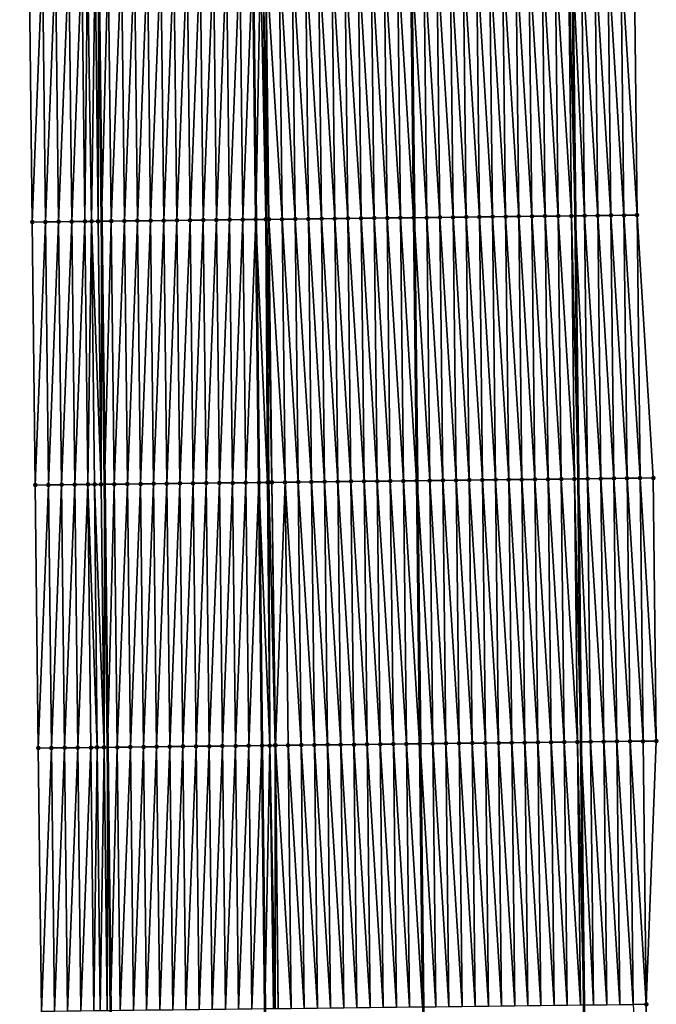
# Model space of a CAD drawing. Header units: feet. Extents: x 2010743 to 2022806, y 818705 to 837694.
# Tile 358 of 531: x 2011454 to 2011502, y 830774 to 830849. Entities that reach past the tile are written whole.
import ezdxf

# ---------------------------------------------------------------- set-up
doc = ezdxf.new("R2010")
doc.units = ezdxf.units.FT
doc.header["$MEASUREMENT"] = 0
for name, color, linetype, lineweight in [('EP_Travel Lane', 172, 'Continuous', 53), ('Road Shots', 141, 'Continuous', 100), ('STRIPING', 60, 'Continuous', 53)]:
    doc.layers.add(name, color=color, linetype=linetype, lineweight=lineweight)
doc.layers.add('I-77-MM17-21_NB-Surface-Border', color=7, linetype='Continuous')
doc.layers.add('I-77-MM17-21_NB-Surface-TIN', color=7, linetype='Continuous')

msp = doc.modelspace()

# ---------------------------------------------------------------- linework, layer by layer
at = {"layer": 'EP_Travel Lane'}
for points in [[(2011458.804, 830933.471, 328.509), (2011459.01, 830913.472, 328.364), (2011459.216, 830893.474, 328.253), (2011459.423, 830873.475, 328.167), (2011459.646, 830853.461, 328.058), (2011459.875, 830833.463, 327.95), (2011460.103, 830813.464, 327.822), (2011460.332, 830793.466, 327.674), (2011460.561, 830773.468, 327.565), (2011460.79, 830753.469, 327.446), (2011461.019, 830733.471, 327.322), (2011461.247, 830713.473, 327.206), (2011461.476, 830693.474, 327.074), (2011461.705, 830673.476, 326.95)], [(2011494.822, 830933.843, 328.306), (2011495.028, 830913.845, 328.183), (2011495.234, 830893.846, 328.061), (2011495.44, 830873.848, 327.938), (2011495.659, 830853.875, 327.808), (2011495.882, 830833.876, 327.703), (2011496.105, 830813.878, 327.567), (2011496.328, 830793.879, 327.442), (2011496.551, 830773.881, 327.308), (2011496.774, 830753.883, 327.176), (2011496.997, 830733.885, 327.022), (2011497.22, 830713.886, 326.922), (2011497.443, 830693.888, 326.802), (2011497.666, 830673.889, 326.664)]]:
    msp.add_polyline3d(points, dxfattribs=at)
at = {"layer": 'I-77-MM17-21_NB-Surface-Border', "color": 3, "linetype": 'Continuous', "lineweight": -3}
for points in [[(2011456.545, 830673.418, 326.859), (2011456.029, 830693.413, 326.965), (2011455.756, 830713.411, 327.082), (2011455.234, 830733.406, 327.181), (2011455.518, 830753.41, 327.317), (2011455.289, 830773.408, 327.438), (2011455.06, 830793.407, 327.564), (2011454.831, 830813.405, 327.7), (2011454.602, 830833.403, 327.829), (2011454.374, 830853.401, 327.946), (2011453.809, 830873.418, 328.036), (2011454.364, 830893.424, 328.142), (2011454.254, 830913.424, 328.271), (2011453.643, 830933.418, 328.383)], [(2011497.53, 830933.872, 328.212), (2011496.736, 830913.863, 328.132), (2011497.942, 830893.875, 327.97), (2011499.148, 830873.887, 327.814), (2011500.371, 830853.929, 327.66), (2011500.599, 830833.931, 327.544), (2011501.828, 830813.944, 327.376), (2011502.057, 830793.946, 327.252), (2011501.286, 830773.936, 327.147), (2011501.515, 830753.938, 327.019), (2011501.743, 830733.94, 326.875), (2011500.972, 830713.93, 326.792), (2011500.201, 830693.92, 326.708), (2011500.43, 830673.922, 326.571)]]:
    msp.add_polyline3d(points, dxfattribs=at)
at = {"layer": 'I-77-MM17-21_NB-Surface-TIN', "color": 128, "linetype": 'Continuous', "lineweight": -3}
for points in [[(2011454.602, 830833.403, 327.829), (2011455.374, 830853.413, 327.971), (2011454.374, 830853.401, 327.946)], [(2011455.602, 830833.414, 327.855), (2011455.374, 830853.413, 327.971), (2011454.602, 830833.403, 327.829)], [(2011455.602, 830833.414, 327.855), (2011456.373, 830853.424, 328), (2011455.374, 830853.413, 327.971)], [(2011455.602, 830833.414, 327.855), (2011456.602, 830833.426, 327.883), (2011456.373, 830853.424, 328)], [(2011456.602, 830833.426, 327.883), (2011457.373, 830853.435, 328.027), (2011456.373, 830853.424, 328)], [(2011456.602, 830833.426, 327.883), (2011457.602, 830833.437, 327.899), (2011457.373, 830853.435, 328.027)], [(2011457.602, 830833.437, 327.899), (2011458.373, 830853.446, 328.051), (2011457.373, 830853.435, 328.027)], [(2011457.602, 830833.437, 327.899), (2011458.602, 830833.448, 327.929), (2011458.373, 830853.446, 328.051)], [(2011458.602, 830833.448, 327.929), (2011458.796, 830853.451, 328.064), (2011458.373, 830853.446, 328.051)], [(2011458.602, 830833.448, 327.929), (2011459.116, 830833.454, 327.959), (2011458.796, 830853.451, 328.064)], [(2011459.116, 830833.454, 327.959), (2011459.373, 830853.458, 328.056), (2011458.796, 830853.451, 328.064)], [(2011459.116, 830833.454, 327.959), (2011459.602, 830833.459, 327.949), (2011459.373, 830853.458, 328.056)], [(2011459.602, 830833.459, 327.949), (2011459.646, 830853.461, 328.058), (2011459.373, 830853.458, 328.056)], [(2011459.602, 830833.459, 327.949), (2011459.875, 830833.463, 327.95), (2011459.646, 830853.461, 328.058)], [(2011460.373, 830853.469, 328.064), (2011459.646, 830853.461, 328.058), (2011459.875, 830833.463, 327.95)], [(2011460.602, 830833.471, 327.954), (2011460.373, 830853.469, 328.064), (2011459.875, 830833.463, 327.95)], [(2011460.602, 830833.471, 327.954), (2011461.373, 830853.481, 328.086), (2011460.373, 830853.469, 328.064)], [(2011460.602, 830833.471, 327.954), (2011461.602, 830833.482, 327.972), (2011461.373, 830853.481, 328.086)], [(2011461.602, 830833.482, 327.972), (2011462.373, 830853.492, 328.1), (2011461.373, 830853.481, 328.086)], [(2011462.602, 830833.494, 327.986), (2011462.373, 830853.492, 328.1), (2011461.602, 830833.482, 327.972)], [(2011462.602, 830833.494, 327.986), (2011463.373, 830853.503, 328.111), (2011462.373, 830853.492, 328.1)], [(2011462.602, 830833.494, 327.986), (2011463.602, 830833.505, 327.997), (2011463.373, 830853.503, 328.111)], [(2011463.602, 830833.505, 327.997), (2011464.373, 830853.515, 328.12), (2011463.373, 830853.503, 328.111)], [(2011463.602, 830833.505, 327.997), (2011464.602, 830833.516, 328.01), (2011464.373, 830853.515, 328.12)], [(2011464.602, 830833.516, 328.01), (2011465.373, 830853.526, 328.127), (2011464.373, 830853.515, 328.12)], [(2011464.602, 830833.516, 328.01), (2011465.602, 830833.528, 328.022), (2011465.373, 830853.526, 328.127)], [(2011465.602, 830833.528, 328.022), (2011466.373, 830853.537, 328.136), (2011465.373, 830853.526, 328.127)], [(2011465.602, 830833.528, 328.022), (2011466.602, 830833.539, 328.032), (2011466.373, 830853.537, 328.136)], [(2011466.602, 830833.539, 328.032), (2011467.373, 830853.549, 328.148), (2011466.373, 830853.537, 328.136)], [(2011466.602, 830833.539, 328.032), (2011467.602, 830833.55, 328.042), (2011467.373, 830853.549, 328.148)], [(2011467.602, 830833.55, 328.042), (2011468.373, 830853.56, 328.161), (2011467.373, 830853.549, 328.148)], [(2011467.602, 830833.55, 328.042), (2011468.602, 830833.562, 328.056), (2011468.373, 830853.56, 328.161)], [(2011468.602, 830833.562, 328.056), (2011469.373, 830853.572, 328.176), (2011468.373, 830853.56, 328.161)], [(2011468.602, 830833.562, 328.056), (2011469.601, 830833.573, 328.072), (2011469.373, 830853.572, 328.176)], [(2011469.601, 830833.573, 328.072), (2011470.373, 830853.583, 328.194), (2011469.373, 830853.572, 328.176)], [(2011469.601, 830833.573, 328.072), (2011470.601, 830833.584, 328.091), (2011470.373, 830853.583, 328.194)], [(2011470.601, 830833.584, 328.091), (2011471.373, 830853.594, 328.207), (2011470.373, 830853.583, 328.194)], [(2011470.601, 830833.584, 328.091), (2011471.601, 830833.596, 328.097), (2011471.373, 830853.594, 328.207)], [(2011471.965, 830853.601, 328.21), (2011471.373, 830853.594, 328.207), (2011471.601, 830833.596, 328.097)], [(2011472.357, 830833.604, 328.109), (2011471.965, 830853.601, 328.21), (2011471.601, 830833.596, 328.097)], [(2011472.357, 830833.604, 328.109), (2011472.153, 830853.603, 328.21), (2011471.965, 830853.601, 328.21)], [(2011472.447, 830833.605, 328.109), (2011472.372, 830853.606, 328.207), (2011472.153, 830853.603, 328.21)], [(2011472.357, 830833.604, 328.109), (2011472.447, 830833.605, 328.109), (2011472.153, 830853.603, 328.21)], [(2011473.601, 830833.619, 328.088), (2011473.372, 830853.617, 328.191), (2011472.372, 830853.606, 328.207)], [(2011472.447, 830833.605, 328.109), (2011472.601, 830833.607, 328.108), (2011472.372, 830853.606, 328.207)], [(2011472.601, 830833.607, 328.108), (2011473.601, 830833.619, 328.088), (2011472.372, 830853.606, 328.207)], [(2011474.601, 830833.63, 328.072), (2011474.372, 830853.629, 328.174), (2011473.372, 830853.617, 328.191)], [(2011473.601, 830833.619, 328.088), (2011474.601, 830833.63, 328.072), (2011473.372, 830853.617, 328.191)], [(2011475.601, 830833.642, 328.057), (2011475.372, 830853.64, 328.158), (2011474.372, 830853.629, 328.174)], [(2011474.601, 830833.63, 328.072), (2011475.601, 830833.642, 328.057), (2011474.372, 830853.629, 328.174)], [(2011476.601, 830833.653, 328.044), (2011476.372, 830853.652, 328.144), (2011475.372, 830853.64, 328.158)], [(2011475.601, 830833.642, 328.057), (2011476.601, 830833.653, 328.044), (2011475.372, 830853.64, 328.158)], [(2011477.601, 830833.665, 328.03), (2011477.372, 830853.663, 328.132), (2011476.372, 830853.652, 328.144)], [(2011476.601, 830833.653, 328.044), (2011477.601, 830833.665, 328.03), (2011476.372, 830853.652, 328.144)], [(2011478.601, 830833.676, 328.013), (2011478.372, 830853.675, 328.116), (2011477.372, 830853.663, 328.132)], [(2011477.601, 830833.665, 328.03), (2011478.601, 830833.676, 328.013), (2011477.372, 830853.663, 328.132)], [(2011479.601, 830833.688, 327.998), (2011479.372, 830853.686, 328.099), (2011478.372, 830853.675, 328.116)], [(2011478.601, 830833.676, 328.013), (2011479.601, 830833.688, 327.998), (2011478.372, 830853.675, 328.116)], [(2011480.601, 830833.699, 327.986), (2011480.372, 830853.698, 328.086), (2011479.372, 830853.686, 328.099)], [(2011479.601, 830833.688, 327.998), (2011480.601, 830833.699, 327.986), (2011479.372, 830853.686, 328.099)], [(2011481.601, 830833.711, 327.977), (2011481.372, 830853.709, 328.078), (2011480.372, 830853.698, 328.086)], [(2011480.601, 830833.699, 327.986), (2011481.601, 830833.711, 327.977), (2011480.372, 830853.698, 328.086)], [(2011482.601, 830833.722, 327.97), (2011482.372, 830853.721, 328.068), (2011481.372, 830853.709, 328.078)], [(2011481.601, 830833.711, 327.977), (2011482.601, 830833.722, 327.97), (2011481.372, 830853.709, 328.078)], [(2011483.601, 830833.734, 327.95), (2011483.372, 830853.733, 328.044), (2011482.372, 830853.721, 328.068)], [(2011482.601, 830833.722, 327.97), (2011483.601, 830833.734, 327.95), (2011482.372, 830853.721, 328.068)], [(2011483.372, 830853.733, 328.044), (2011483.638, 830833.734, 327.949), (2011483.41, 830853.733, 328.043)], [(2011483.601, 830833.734, 327.95), (2011483.638, 830833.734, 327.949), (2011483.372, 830853.733, 328.044)], [(2011484.6, 830833.746, 327.929), (2011484.372, 830853.744, 328.018), (2011483.41, 830853.733, 328.043)], [(2011484.6, 830833.746, 327.929), (2011483.41, 830853.733, 328.043), (2011483.638, 830833.734, 327.949)], [(2011485.6, 830833.757, 327.895), (2011485.372, 830853.756, 327.989), (2011484.372, 830853.744, 328.018)], [(2011484.6, 830833.746, 327.929), (2011485.6, 830833.757, 327.895), (2011484.372, 830853.744, 328.018)], [(2011486.6, 830833.769, 327.873), (2011486.372, 830853.767, 327.972), (2011485.372, 830853.756, 327.989)], [(2011485.6, 830833.757, 327.895), (2011486.6, 830833.769, 327.873), (2011485.372, 830853.756, 327.989)], [(2011487.6, 830833.78, 327.855), (2011487.371, 830853.779, 327.959), (2011486.372, 830853.767, 327.972)], [(2011486.6, 830833.769, 327.873), (2011487.6, 830833.78, 327.855), (2011486.372, 830853.767, 327.972)], [(2011488.6, 830833.792, 327.836), (2011488.371, 830853.79, 327.943), (2011487.371, 830853.779, 327.959)], [(2011487.6, 830833.78, 327.855), (2011488.6, 830833.792, 327.836), (2011487.371, 830853.779, 327.959)], [(2011489.6, 830833.804, 327.819), (2011489.371, 830853.802, 327.933), (2011488.371, 830853.79, 327.943)], [(2011488.6, 830833.792, 327.836), (2011489.6, 830833.804, 327.819), (2011488.371, 830853.79, 327.943)], [(2011490.6, 830833.815, 327.803), (2011490.371, 830853.813, 327.921), (2011489.371, 830853.802, 327.933)], [(2011489.6, 830833.804, 327.819), (2011490.6, 830833.815, 327.803), (2011489.371, 830853.802, 327.933)], [(2011491.6, 830833.827, 327.789), (2011491.371, 830853.825, 327.907), (2011490.371, 830853.813, 327.921)], [(2011490.6, 830833.815, 327.803), (2011491.6, 830833.827, 327.789), (2011490.371, 830853.813, 327.921)], [(2011492.6, 830833.838, 327.777), (2011492.371, 830853.836, 327.891), (2011491.371, 830853.825, 327.907)], [(2011491.6, 830833.827, 327.789), (2011492.6, 830833.838, 327.777), (2011491.371, 830853.825, 327.907)], [(2011493.6, 830833.85, 327.76), (2011493.371, 830853.848, 327.873), (2011492.371, 830853.836, 327.891)], [(2011492.6, 830833.838, 327.777), (2011493.6, 830833.85, 327.76), (2011492.371, 830853.836, 327.891)], [(2011494.6, 830833.861, 327.743), (2011494.371, 830853.86, 327.855), (2011493.371, 830853.848, 327.873)], [(2011493.6, 830833.85, 327.76), (2011494.6, 830833.861, 327.743), (2011493.371, 830853.848, 327.873)], [(2011495.6, 830833.873, 327.71), (2011495.371, 830853.871, 327.816), (2011494.371, 830853.86, 327.855)], [(2011494.6, 830833.861, 327.743), (2011495.6, 830833.873, 327.71), (2011494.371, 830853.86, 327.855)], [(2011495.371, 830853.871, 327.816), (2011495.882, 830833.876, 327.703), (2011495.659, 830853.875, 327.808)], [(2011495.6, 830833.873, 327.71), (2011495.882, 830833.876, 327.703), (2011495.371, 830853.871, 327.816)], [(2011496.6, 830833.884, 327.684), (2011496.371, 830853.883, 327.79), (2011495.659, 830853.875, 327.808)], [(2011496.6, 830833.884, 327.684), (2011495.659, 830853.875, 327.808), (2011495.882, 830833.876, 327.703)], [(2011497.6, 830833.896, 327.644), (2011497.371, 830853.894, 327.76), (2011496.371, 830853.883, 327.79)], [(2011496.6, 830833.884, 327.684), (2011497.6, 830833.896, 327.644), (2011496.371, 830853.883, 327.79)], [(2011498.6, 830833.908, 327.607), (2011498.371, 830853.906, 327.726), (2011497.371, 830853.894, 327.76)], [(2011497.6, 830833.896, 327.644), (2011498.6, 830833.908, 327.607), (2011497.371, 830853.894, 327.76)], [(2011499.599, 830833.919, 327.577), (2011499.371, 830853.918, 327.694), (2011498.371, 830853.906, 327.726)], [(2011498.6, 830833.908, 327.607), (2011499.599, 830833.919, 327.577), (2011498.371, 830853.906, 327.726)], [(2011500.599, 830833.931, 327.544), (2011500.371, 830853.929, 327.66), (2011499.371, 830853.918, 327.694)], [(2011499.599, 830833.919, 327.577), (2011500.599, 830833.931, 327.544), (2011499.371, 830853.918, 327.694)], [(2011488.829, 830813.794, 327.709), (2011488.6, 830833.792, 327.836), (2011487.6, 830833.78, 327.855)], [(2011489.829, 830813.805, 327.695), (2011489.6, 830833.804, 327.819), (2011488.6, 830833.792, 327.836)], [(2011488.829, 830813.794, 327.709), (2011489.829, 830813.805, 327.695), (2011488.6, 830833.792, 327.836)], [(2011490.829, 830813.817, 327.679), (2011490.6, 830833.815, 327.803), (2011489.6, 830833.804, 327.819)], [(2011489.829, 830813.805, 327.695), (2011490.829, 830813.817, 327.679), (2011489.6, 830833.804, 327.819)], [(2011491.829, 830813.828, 327.668), (2011491.6, 830833.827, 327.789), (2011490.6, 830833.815, 327.803)], [(2011490.829, 830813.817, 327.679), (2011491.829, 830813.828, 327.668), (2011490.6, 830833.815, 327.803)], [(2011492.829, 830813.84, 327.652), (2011492.6, 830833.838, 327.777), (2011491.6, 830833.827, 327.789)], [(2011491.829, 830813.828, 327.668), (2011492.829, 830813.84, 327.652), (2011491.6, 830833.827, 327.789)], [(2011493.829, 830813.851, 327.637), (2011493.6, 830833.85, 327.76), (2011492.6, 830833.838, 327.777)], [(2011492.829, 830813.84, 327.652), (2011493.829, 830813.851, 327.637), (2011492.6, 830833.838, 327.777)], [(2011494.829, 830813.863, 327.618), (2011494.6, 830833.861, 327.743), (2011493.6, 830833.85, 327.76)], [(2011493.829, 830813.851, 327.637), (2011494.829, 830813.863, 327.618), (2011493.6, 830833.85, 327.76)], [(2011495.829, 830813.875, 327.575), (2011495.6, 830833.873, 327.71), (2011494.6, 830833.861, 327.743)], [(2011494.829, 830813.863, 327.618), (2011495.829, 830813.875, 327.575), (2011494.6, 830833.861, 327.743)], [(2011495.6, 830833.873, 327.71), (2011496.105, 830813.878, 327.567), (2011495.882, 830833.876, 327.703)], [(2011495.829, 830813.875, 327.575), (2011496.105, 830813.878, 327.567), (2011495.6, 830833.873, 327.71)], [(2011496.828, 830813.886, 327.548), (2011496.6, 830833.884, 327.684), (2011495.882, 830833.876, 327.703)], [(2011496.828, 830813.886, 327.548), (2011495.882, 830833.876, 327.703), (2011496.105, 830813.878, 327.567)], [(2011497.828, 830813.898, 327.513), (2011497.6, 830833.896, 327.644), (2011496.6, 830833.884, 327.684)], [(2011496.828, 830813.886, 327.548), (2011497.828, 830813.898, 327.513), (2011496.6, 830833.884, 327.684)], [(2011498.828, 830813.909, 327.482), (2011498.6, 830833.908, 327.607), (2011497.6, 830833.896, 327.644)], [(2011497.828, 830813.898, 327.513), (2011498.828, 830813.909, 327.482), (2011497.6, 830833.896, 327.644)], [(2011499.828, 830813.921, 327.444), (2011499.599, 830833.919, 327.577), (2011498.6, 830833.908, 327.607)], [(2011498.828, 830813.909, 327.482), (2011499.828, 830813.921, 327.444), (2011498.6, 830833.908, 327.607)], [(2011500.828, 830813.933, 327.409), (2011500.599, 830833.931, 327.544), (2011499.599, 830833.919, 327.577)], [(2011499.828, 830813.921, 327.444), (2011500.828, 830813.933, 327.409), (2011499.599, 830833.919, 327.577)], [(2011500.828, 830813.933, 327.409), (2011501.828, 830813.944, 327.376), (2011500.599, 830833.931, 327.544)], [(2011454.831, 830813.405, 327.7), (2011455.602, 830833.414, 327.855), (2011454.602, 830833.403, 327.829)], [(2011455.831, 830813.416, 327.728), (2011455.602, 830833.414, 327.855), (2011454.831, 830813.405, 327.7)], [(2011455.831, 830813.416, 327.728), (2011456.602, 830833.426, 327.883), (2011455.602, 830833.414, 327.855)], [(2011455.831, 830813.416, 327.728), (2011456.831, 830813.427, 327.757), (2011456.602, 830833.426, 327.883)], [(2011456.831, 830813.427, 327.757), (2011457.602, 830833.437, 327.899), (2011456.602, 830833.426, 327.883)], [(2011456.831, 830813.427, 327.757), (2011457.831, 830813.439, 327.772), (2011457.602, 830833.437, 327.899)], [(2011457.831, 830813.439, 327.772), (2011458.602, 830833.448, 327.929), (2011457.602, 830833.437, 327.899)], [(2011457.831, 830813.439, 327.772), (2011458.831, 830813.45, 327.796), (2011458.602, 830833.448, 327.929)], [(2011458.831, 830813.45, 327.796), (2011459.116, 830833.454, 327.959), (2011458.602, 830833.448, 327.929)], [(2011458.831, 830813.45, 327.796), (2011459.334, 830813.455, 327.829), (2011459.116, 830833.454, 327.959)], [(2011459.831, 830813.461, 327.82), (2011459.602, 830833.459, 327.949), (2011459.116, 830833.454, 327.959)], [(2011459.334, 830813.455, 327.829), (2011459.831, 830813.461, 327.82), (2011459.116, 830833.454, 327.959)], [(2011459.831, 830813.461, 327.82), (2011459.875, 830833.463, 327.95), (2011459.602, 830833.459, 327.949)], [(2011459.831, 830813.461, 327.82), (2011460.103, 830813.464, 327.822), (2011459.875, 830833.463, 327.95)], [(2011460.602, 830833.471, 327.954), (2011459.875, 830833.463, 327.95), (2011460.103, 830813.464, 327.822)], [(2011460.831, 830813.473, 327.828), (2011460.602, 830833.471, 327.954), (2011460.103, 830813.464, 327.822)], [(2011460.831, 830813.473, 327.828), (2011461.602, 830833.482, 327.972), (2011460.602, 830833.471, 327.954)], [(2011460.831, 830813.473, 327.828), (2011461.831, 830813.484, 327.847), (2011461.602, 830833.482, 327.972)], [(2011462.602, 830833.494, 327.986), (2011461.602, 830833.482, 327.972), (2011461.831, 830813.484, 327.847)], [(2011462.831, 830813.495, 327.859), (2011462.602, 830833.494, 327.986), (2011461.831, 830813.484, 327.847)], [(2011462.831, 830813.495, 327.859), (2011463.602, 830833.505, 327.997), (2011462.602, 830833.494, 327.986)], [(2011462.831, 830813.495, 327.859), (2011463.831, 830813.507, 327.869), (2011463.602, 830833.505, 327.997)], [(2011463.831, 830813.507, 327.869), (2011464.602, 830833.516, 328.01), (2011463.602, 830833.505, 327.997)], [(2011463.831, 830813.507, 327.869), (2011464.831, 830813.518, 327.881), (2011464.602, 830833.516, 328.01)], [(2011464.831, 830813.518, 327.881), (2011465.602, 830833.528, 328.022), (2011464.602, 830833.516, 328.01)], [(2011464.831, 830813.518, 327.881), (2011465.831, 830813.529, 327.89), (2011465.602, 830833.528, 328.022)], [(2011465.831, 830813.529, 327.89), (2011466.602, 830833.539, 328.032), (2011465.602, 830833.528, 328.022)], [(2011465.831, 830813.529, 327.89), (2011466.83, 830813.541, 327.901), (2011466.602, 830833.539, 328.032)], [(2011466.83, 830813.541, 327.901), (2011467.602, 830833.55, 328.042), (2011466.602, 830833.539, 328.032)], [(2011466.83, 830813.541, 327.901), (2011467.83, 830813.552, 327.911), (2011467.602, 830833.55, 328.042)], [(2011467.83, 830813.552, 327.911), (2011468.602, 830833.562, 328.056), (2011467.602, 830833.55, 328.042)], [(2011467.83, 830813.552, 327.911), (2011468.83, 830813.564, 327.925), (2011468.602, 830833.562, 328.056)], [(2011468.83, 830813.564, 327.925), (2011469.601, 830833.573, 328.072), (2011468.602, 830833.562, 328.056)], [(2011468.83, 830813.564, 327.925), (2011469.83, 830813.575, 327.942), (2011469.601, 830833.573, 328.072)], [(2011469.83, 830813.575, 327.942), (2011470.601, 830833.584, 328.091), (2011469.601, 830833.573, 328.072)], [(2011469.83, 830813.575, 327.942), (2011470.83, 830813.586, 327.96), (2011470.601, 830833.584, 328.091)], [(2011470.83, 830813.586, 327.96), (2011471.601, 830833.596, 328.097), (2011470.601, 830833.584, 328.091)], [(2011470.83, 830813.586, 327.96), (2011471.83, 830813.598, 327.971), (2011471.601, 830833.596, 328.097)], [(2011472.495, 830813.605, 327.975), (2011472.357, 830833.604, 328.109), (2011471.601, 830833.596, 328.097)], [(2011472.495, 830813.605, 327.975), (2011471.601, 830833.596, 328.097), (2011471.83, 830813.598, 327.971)], [(2011472.58, 830813.606, 327.975), (2011472.447, 830833.605, 328.109), (2011472.357, 830833.604, 328.109)], [(2011472.495, 830813.605, 327.975), (2011472.58, 830813.606, 327.975), (2011472.357, 830833.604, 328.109)], [(2011472.83, 830813.609, 327.972), (2011472.601, 830833.607, 328.108), (2011472.447, 830833.605, 328.109)], [(2011472.58, 830813.606, 327.975), (2011472.83, 830813.609, 327.972), (2011472.447, 830833.605, 328.109)], [(2011473.83, 830813.621, 327.955), (2011473.601, 830833.619, 328.088), (2011472.601, 830833.607, 328.108)], [(2011472.83, 830813.609, 327.972), (2011473.83, 830813.621, 327.955), (2011472.601, 830833.607, 328.108)], [(2011474.83, 830813.632, 327.937), (2011474.601, 830833.63, 328.072), (2011473.601, 830833.619, 328.088)], [(2011473.83, 830813.621, 327.955), (2011474.83, 830813.632, 327.937), (2011473.601, 830833.619, 328.088)], [(2011475.83, 830813.644, 327.92), (2011475.601, 830833.642, 328.057), (2011474.601, 830833.63, 328.072)], [(2011474.83, 830813.632, 327.937), (2011475.83, 830813.644, 327.92), (2011474.601, 830833.63, 328.072)], [(2011476.83, 830813.655, 327.906), (2011476.601, 830833.653, 328.044), (2011475.601, 830833.642, 328.057)], [(2011475.83, 830813.644, 327.92), (2011476.83, 830813.655, 327.906), (2011475.601, 830833.642, 328.057)], [(2011477.83, 830813.667, 327.894), (2011477.601, 830833.665, 328.03), (2011476.601, 830833.653, 328.044)], [(2011476.83, 830813.655, 327.906), (2011477.83, 830813.667, 327.894), (2011476.601, 830833.653, 328.044)], [(2011478.83, 830813.678, 327.875), (2011478.601, 830833.676, 328.013), (2011477.601, 830833.665, 328.03)], [(2011477.83, 830813.667, 327.894), (2011478.83, 830813.678, 327.875), (2011477.601, 830833.665, 328.03)], [(2011479.83, 830813.69, 327.86), (2011479.601, 830833.688, 327.998), (2011478.601, 830833.676, 328.013)], [(2011478.83, 830813.678, 327.875), (2011479.83, 830813.69, 327.86), (2011478.601, 830833.676, 328.013)], [(2011480.83, 830813.701, 327.848), (2011480.601, 830833.699, 327.986), (2011479.601, 830833.688, 327.998)], [(2011479.83, 830813.69, 327.86), (2011480.83, 830813.701, 327.848), (2011479.601, 830833.688, 327.998)], [(2011481.829, 830813.713, 327.836), (2011481.601, 830833.711, 327.977), (2011480.601, 830833.699, 327.986)], [(2011480.83, 830813.701, 327.848), (2011481.829, 830813.713, 327.836), (2011480.601, 830833.699, 327.986)], [(2011482.829, 830813.724, 327.829), (2011482.601, 830833.722, 327.97), (2011481.601, 830833.711, 327.977)], [(2011481.829, 830813.713, 327.836), (2011482.829, 830813.724, 327.829), (2011481.601, 830833.711, 327.977)], [(2011483.829, 830813.736, 327.811), (2011483.601, 830833.734, 327.95), (2011482.601, 830833.722, 327.97)], [(2011482.829, 830813.724, 327.829), (2011483.829, 830813.736, 327.811), (2011482.601, 830833.722, 327.97)], [(2011483.601, 830833.734, 327.95), (2011483.867, 830813.736, 327.81), (2011483.638, 830833.734, 327.949)], [(2011483.829, 830813.736, 327.811), (2011483.867, 830813.736, 327.81), (2011483.601, 830833.734, 327.95)], [(2011484.829, 830813.747, 327.781), (2011484.6, 830833.746, 327.929), (2011483.638, 830833.734, 327.949)], [(2011484.829, 830813.747, 327.781), (2011483.638, 830833.734, 327.949), (2011483.867, 830813.736, 327.81)], [(2011485.829, 830813.759, 327.755), (2011485.6, 830833.757, 327.895), (2011484.6, 830833.746, 327.929)], [(2011484.829, 830813.747, 327.781), (2011485.829, 830813.759, 327.755), (2011484.6, 830833.746, 327.929)], [(2011486.829, 830813.771, 327.736), (2011486.6, 830833.769, 327.873), (2011485.6, 830833.757, 327.895)], [(2011485.829, 830813.759, 327.755), (2011486.829, 830813.771, 327.736), (2011485.6, 830833.757, 327.895)], [(2011487.829, 830813.782, 327.723), (2011487.6, 830833.78, 327.855), (2011486.6, 830833.769, 327.873)], [(2011486.829, 830813.771, 327.736), (2011487.829, 830813.782, 327.723), (2011486.6, 830833.769, 327.873)], [(2011487.829, 830813.782, 327.723), (2011488.829, 830813.794, 327.709), (2011487.6, 830833.78, 327.855)], [(2011470.059, 830793.577, 327.804), (2011470.83, 830813.586, 327.96), (2011469.83, 830813.575, 327.942)], [(2011470.059, 830793.577, 327.804), (2011471.059, 830793.588, 327.823), (2011470.83, 830813.586, 327.96)], [(2011471.059, 830793.588, 327.823), (2011471.83, 830813.598, 327.971), (2011470.83, 830813.586, 327.96)], [(2011471.059, 830793.588, 327.823), (2011472.059, 830793.599, 327.831), (2011471.83, 830813.598, 327.971)], [(2011472.662, 830793.606, 327.839), (2011472.495, 830813.605, 327.975), (2011471.83, 830813.598, 327.971)], [(2011472.662, 830793.606, 327.839), (2011471.83, 830813.598, 327.971), (2011472.059, 830793.599, 327.831)], [(2011472.662, 830793.606, 327.839), (2011472.58, 830813.606, 327.975), (2011472.495, 830813.605, 327.975)], [(2011473.059, 830793.611, 327.838), (2011472.83, 830813.609, 327.972), (2011472.58, 830813.606, 327.975)], [(2011472.662, 830793.606, 327.839), (2011473.059, 830793.611, 327.838), (2011472.58, 830813.606, 327.975)], [(2011473.102, 830793.611, 327.838), (2011473.83, 830813.621, 327.955), (2011472.83, 830813.609, 327.972)], [(2011473.059, 830793.611, 327.838), (2011473.102, 830793.611, 327.838), (2011472.83, 830813.609, 327.972)], [(2011473.102, 830793.611, 327.838), (2011474.059, 830793.622, 327.822), (2011473.83, 830813.621, 327.955)], [(2011475.059, 830793.634, 327.806), (2011474.83, 830813.632, 327.937), (2011473.83, 830813.621, 327.955)], [(2011474.059, 830793.622, 327.822), (2011475.059, 830793.634, 327.806), (2011473.83, 830813.621, 327.955)], [(2011476.059, 830793.645, 327.79), (2011475.83, 830813.644, 327.92), (2011474.83, 830813.632, 327.937)], [(2011475.059, 830793.634, 327.806), (2011476.059, 830793.645, 327.79), (2011474.83, 830813.632, 327.937)], [(2011477.059, 830793.657, 327.775), (2011476.83, 830813.655, 327.906), (2011475.83, 830813.644, 327.92)], [(2011476.059, 830793.645, 327.79), (2011477.059, 830793.657, 327.775), (2011475.83, 830813.644, 327.92)], [(2011478.059, 830793.668, 327.761), (2011477.83, 830813.667, 327.894), (2011476.83, 830813.655, 327.906)], [(2011477.059, 830793.657, 327.775), (2011478.059, 830793.668, 327.761), (2011476.83, 830813.655, 327.906)], [(2011479.059, 830793.68, 327.744), (2011478.83, 830813.678, 327.875), (2011477.83, 830813.667, 327.894)], [(2011478.059, 830793.668, 327.761), (2011479.059, 830793.68, 327.744), (2011477.83, 830813.667, 327.894)], [(2011480.058, 830793.691, 327.731), (2011479.83, 830813.69, 327.86), (2011478.83, 830813.678, 327.875)], [(2011479.059, 830793.68, 327.744), (2011480.058, 830793.691, 327.731), (2011478.83, 830813.678, 327.875)], [(2011481.058, 830793.703, 327.717), (2011480.83, 830813.701, 327.848), (2011479.83, 830813.69, 327.86)], [(2011480.058, 830793.691, 327.731), (2011481.058, 830793.703, 327.717), (2011479.83, 830813.69, 327.86)], [(2011482.058, 830793.715, 327.707), (2011481.829, 830813.713, 327.836), (2011480.83, 830813.701, 327.848)], [(2011481.058, 830793.703, 327.717), (2011482.058, 830793.715, 327.707), (2011480.83, 830813.701, 327.848)], [(2011483.058, 830793.726, 327.7), (2011482.829, 830813.724, 327.829), (2011481.829, 830813.713, 327.836)], [(2011482.058, 830793.715, 327.707), (2011483.058, 830793.726, 327.7), (2011481.829, 830813.713, 327.836)], [(2011484.058, 830793.738, 327.686), (2011483.829, 830813.736, 327.811), (2011482.829, 830813.724, 327.829)], [(2011483.058, 830793.726, 327.7), (2011484.058, 830793.738, 327.686), (2011482.829, 830813.724, 327.829)], [(2011483.829, 830813.736, 327.811), (2011484.096, 830793.738, 327.685), (2011483.867, 830813.736, 327.81)], [(2011484.058, 830793.738, 327.686), (2011484.096, 830793.738, 327.685), (2011483.829, 830813.736, 327.811)], [(2011485.058, 830793.749, 327.665), (2011484.829, 830813.747, 327.781), (2011483.867, 830813.736, 327.81)], [(2011485.058, 830793.749, 327.665), (2011483.867, 830813.736, 327.81), (2011484.096, 830793.738, 327.685)], [(2011486.058, 830793.761, 327.631), (2011485.829, 830813.759, 327.755), (2011484.829, 830813.747, 327.781)], [(2011485.058, 830793.749, 327.665), (2011486.058, 830793.761, 327.631), (2011484.829, 830813.747, 327.781)], [(2011487.058, 830793.772, 327.611), (2011486.829, 830813.771, 327.736), (2011485.829, 830813.759, 327.755)], [(2011486.058, 830793.761, 327.631), (2011487.058, 830793.772, 327.611), (2011485.829, 830813.759, 327.755)], [(2011488.058, 830793.784, 327.593), (2011487.829, 830813.782, 327.723), (2011486.829, 830813.771, 327.736)], [(2011487.058, 830793.772, 327.611), (2011488.058, 830793.784, 327.593), (2011486.829, 830813.771, 327.736)], [(2011489.058, 830793.795, 327.578), (2011488.829, 830813.794, 327.709), (2011487.829, 830813.782, 327.723)], [(2011488.058, 830793.784, 327.593), (2011489.058, 830793.795, 327.578), (2011487.829, 830813.782, 327.723)], [(2011490.058, 830793.807, 327.565), (2011489.829, 830813.805, 327.695), (2011488.829, 830813.794, 327.709)], [(2011489.058, 830793.795, 327.578), (2011490.058, 830793.807, 327.565), (2011488.829, 830813.794, 327.709)], [(2011491.058, 830793.818, 327.551), (2011490.829, 830813.817, 327.679), (2011489.829, 830813.805, 327.695)], [(2011490.058, 830793.807, 327.565), (2011491.058, 830793.818, 327.551), (2011489.829, 830813.805, 327.695)], [(2011492.058, 830793.83, 327.542), (2011491.829, 830813.828, 327.668), (2011490.829, 830813.817, 327.679)], [(2011491.058, 830793.818, 327.551), (2011492.058, 830793.83, 327.542), (2011490.829, 830813.817, 327.679)], [(2011493.058, 830793.841, 327.53), (2011492.829, 830813.84, 327.652), (2011491.829, 830813.828, 327.668)], [(2011492.058, 830793.83, 327.542), (2011493.058, 830793.841, 327.53), (2011491.829, 830813.828, 327.668)], [(2011494.058, 830793.853, 327.511), (2011493.829, 830813.851, 327.637), (2011492.829, 830813.84, 327.652)], [(2011493.058, 830793.841, 327.53), (2011494.058, 830793.853, 327.511), (2011492.829, 830813.84, 327.652)], [(2011495.057, 830793.865, 327.487), (2011494.829, 830813.863, 327.618), (2011493.829, 830813.851, 327.637)], [(2011494.058, 830793.853, 327.511), (2011495.057, 830793.865, 327.487), (2011493.829, 830813.851, 327.637)], [(2011496.057, 830793.876, 327.449), (2011495.829, 830813.875, 327.575), (2011494.829, 830813.863, 327.618)], [(2011495.057, 830793.865, 327.487), (2011496.057, 830793.876, 327.449), (2011494.829, 830813.863, 327.618)], [(2011495.829, 830813.875, 327.575), (2011496.328, 830793.879, 327.442), (2011496.105, 830813.878, 327.567)], [(2011496.057, 830793.876, 327.449), (2011496.328, 830793.879, 327.442), (2011495.829, 830813.875, 327.575)], [(2011497.057, 830793.888, 327.424), (2011496.828, 830813.886, 327.548), (2011496.105, 830813.878, 327.567)], [(2011497.057, 830793.888, 327.424), (2011496.105, 830813.878, 327.567), (2011496.328, 830793.879, 327.442)], [(2011498.057, 830793.9, 327.394), (2011497.828, 830813.898, 327.513), (2011496.828, 830813.886, 327.548)], [(2011497.057, 830793.888, 327.424), (2011498.057, 830793.9, 327.394), (2011496.828, 830813.886, 327.548)], [(2011499.057, 830793.911, 327.351), (2011498.828, 830813.909, 327.482), (2011497.828, 830813.898, 327.513)], [(2011498.057, 830793.9, 327.394), (2011499.057, 830793.911, 327.351), (2011497.828, 830813.898, 327.513)], [(2011500.057, 830793.923, 327.317), (2011499.828, 830813.921, 327.444), (2011498.828, 830813.909, 327.482)], [(2011499.057, 830793.911, 327.351), (2011500.057, 830793.923, 327.317), (2011498.828, 830813.909, 327.482)], [(2011501.057, 830793.935, 327.284), (2011500.828, 830813.933, 327.409), (2011499.828, 830813.921, 327.444)], [(2011500.057, 830793.923, 327.317), (2011501.057, 830793.935, 327.284), (2011499.828, 830813.921, 327.444)], [(2011502.057, 830793.946, 327.252), (2011501.828, 830813.944, 327.376), (2011500.828, 830813.933, 327.409)], [(2011501.057, 830793.935, 327.284), (2011502.057, 830793.946, 327.252), (2011500.828, 830813.933, 327.409)], [(2011455.06, 830793.407, 327.564), (2011455.831, 830813.416, 327.728), (2011454.831, 830813.405, 327.7)], [(2011456.06, 830793.418, 327.588), (2011455.831, 830813.416, 327.728), (2011455.06, 830793.407, 327.564)], [(2011456.06, 830793.418, 327.588), (2011456.831, 830813.427, 327.757), (2011455.831, 830813.416, 327.728)], [(2011456.06, 830793.418, 327.588), (2011457.06, 830793.429, 327.618), (2011456.831, 830813.427, 327.757)], [(2011457.06, 830793.429, 327.618), (2011457.831, 830813.439, 327.772), (2011456.831, 830813.427, 327.757)], [(2011457.06, 830793.429, 327.618), (2011458.06, 830793.44, 327.625), (2011457.831, 830813.439, 327.772)], [(2011458.06, 830793.44, 327.625), (2011458.831, 830813.45, 327.796), (2011457.831, 830813.439, 327.772)], [(2011458.06, 830793.44, 327.625), (2011459.06, 830793.452, 327.644), (2011458.831, 830813.45, 327.796)], [(2011459.531, 830793.457, 327.678), (2011459.334, 830813.455, 327.829), (2011458.831, 830813.45, 327.796)], [(2011459.06, 830793.452, 327.644), (2011459.531, 830793.457, 327.678), (2011458.831, 830813.45, 327.796)], [(2011460.06, 830793.463, 327.671), (2011459.831, 830813.461, 327.82), (2011459.334, 830813.455, 327.829)], [(2011459.531, 830793.457, 327.678), (2011460.06, 830793.463, 327.671), (2011459.334, 830813.455, 327.829)], [(2011460.06, 830793.463, 327.671), (2011460.103, 830813.464, 327.822), (2011459.831, 830813.461, 327.82)], [(2011460.06, 830793.463, 327.671), (2011460.332, 830793.466, 327.674), (2011460.103, 830813.464, 327.822)], [(2011460.831, 830813.473, 327.828), (2011460.103, 830813.464, 327.822), (2011460.332, 830793.466, 327.674)], [(2011461.06, 830793.474, 327.681), (2011460.831, 830813.473, 327.828), (2011460.332, 830793.466, 327.674)], [(2011461.06, 830793.474, 327.681), (2011461.831, 830813.484, 327.847), (2011460.831, 830813.473, 327.828)], [(2011461.06, 830793.474, 327.681), (2011462.06, 830793.486, 327.703), (2011461.831, 830813.484, 327.847)], [(2011462.831, 830813.495, 327.859), (2011461.831, 830813.484, 327.847), (2011462.06, 830793.486, 327.703)], [(2011463.06, 830793.497, 327.718), (2011462.831, 830813.495, 327.859), (2011462.06, 830793.486, 327.703)], [(2011463.06, 830793.497, 327.718), (2011463.831, 830813.507, 327.869), (2011462.831, 830813.495, 327.859)], [(2011463.06, 830793.497, 327.718), (2011464.059, 830793.508, 327.729), (2011463.831, 830813.507, 327.869)], [(2011464.059, 830793.508, 327.729), (2011464.831, 830813.518, 327.881), (2011463.831, 830813.507, 327.869)], [(2011464.059, 830793.508, 327.729), (2011465.059, 830793.52, 327.74), (2011464.831, 830813.518, 327.881)], [(2011465.059, 830793.52, 327.74), (2011465.831, 830813.529, 327.89), (2011464.831, 830813.518, 327.881)], [(2011465.059, 830793.52, 327.74), (2011466.059, 830793.531, 327.752), (2011465.831, 830813.529, 327.89)], [(2011466.059, 830793.531, 327.752), (2011466.83, 830813.541, 327.901), (2011465.831, 830813.529, 327.89)], [(2011466.059, 830793.531, 327.752), (2011467.059, 830793.543, 327.763), (2011466.83, 830813.541, 327.901)], [(2011467.059, 830793.543, 327.763), (2011467.83, 830813.552, 327.911), (2011466.83, 830813.541, 327.901)], [(2011467.059, 830793.543, 327.763), (2011468.059, 830793.554, 327.775), (2011467.83, 830813.552, 327.911)], [(2011468.059, 830793.554, 327.775), (2011468.83, 830813.564, 327.925), (2011467.83, 830813.552, 327.911)], [(2011468.059, 830793.554, 327.775), (2011469.059, 830793.565, 327.788), (2011468.83, 830813.564, 327.925)], [(2011469.059, 830793.565, 327.788), (2011469.83, 830813.575, 327.942), (2011468.83, 830813.564, 327.925)], [(2011469.059, 830793.565, 327.788), (2011470.059, 830793.577, 327.804), (2011469.83, 830813.575, 327.942)], [(2011455.289, 830773.408, 327.438), (2011456.06, 830793.418, 327.588), (2011455.06, 830793.407, 327.564)], [(2011456.289, 830773.419, 327.467), (2011456.06, 830793.418, 327.588), (2011455.289, 830773.408, 327.438)], [(2011456.289, 830773.419, 327.467), (2011457.06, 830793.429, 327.618), (2011456.06, 830793.418, 327.588)], [(2011456.289, 830773.419, 327.467), (2011457.289, 830773.431, 327.497), (2011457.06, 830793.429, 327.618)], [(2011457.289, 830773.431, 327.497), (2011458.06, 830793.44, 327.625), (2011457.06, 830793.429, 327.618)], [(2011457.289, 830773.431, 327.497), (2011458.289, 830773.442, 327.514), (2011458.06, 830793.44, 327.625)], [(2011458.289, 830773.442, 327.514), (2011459.06, 830793.452, 327.644), (2011458.06, 830793.44, 327.625)], [(2011458.289, 830773.442, 327.514), (2011459.289, 830773.453, 327.537), (2011459.06, 830793.452, 327.644)], [(2011459.289, 830773.453, 327.537), (2011459.531, 830793.457, 327.678), (2011459.06, 830793.452, 327.644)], [(2011459.289, 830773.453, 327.537), (2011459.767, 830773.459, 327.568), (2011459.531, 830793.457, 327.678)], [(2011459.767, 830773.459, 327.568), (2011460.06, 830793.463, 327.671), (2011459.531, 830793.457, 327.678)], [(2011459.767, 830773.459, 327.568), (2011460.289, 830773.465, 327.563), (2011460.06, 830793.463, 327.671)], [(2011460.289, 830773.465, 327.563), (2011460.332, 830793.466, 327.674), (2011460.06, 830793.463, 327.671)], [(2011460.289, 830773.465, 327.563), (2011460.561, 830773.468, 327.565), (2011460.332, 830793.466, 327.674)], [(2011461.06, 830793.474, 327.681), (2011460.332, 830793.466, 327.674), (2011460.561, 830773.468, 327.565)], [(2011461.289, 830773.476, 327.571), (2011461.06, 830793.474, 327.681), (2011460.561, 830773.468, 327.565)], [(2011461.289, 830773.476, 327.571), (2011462.06, 830793.486, 327.703), (2011461.06, 830793.474, 327.681)], [(2011461.289, 830773.476, 327.571), (2011462.288, 830773.487, 327.593), (2011462.06, 830793.486, 327.703)], [(2011463.06, 830793.497, 327.718), (2011462.06, 830793.486, 327.703), (2011462.288, 830773.487, 327.593)], [(2011463.288, 830773.499, 327.605), (2011463.06, 830793.497, 327.718), (2011462.288, 830773.487, 327.593)], [(2011463.288, 830773.499, 327.605), (2011464.059, 830793.508, 327.729), (2011463.06, 830793.497, 327.718)], [(2011463.288, 830773.499, 327.605), (2011464.288, 830773.51, 327.614), (2011464.059, 830793.508, 327.729)], [(2011464.288, 830773.51, 327.614), (2011465.059, 830793.52, 327.74), (2011464.059, 830793.508, 327.729)], [(2011464.288, 830773.51, 327.614), (2011465.288, 830773.521, 327.625), (2011465.059, 830793.52, 327.74)], [(2011465.288, 830773.521, 327.625), (2011466.059, 830793.531, 327.752), (2011465.059, 830793.52, 327.74)], [(2011465.288, 830773.521, 327.625), (2011466.288, 830773.533, 327.635), (2011466.059, 830793.531, 327.752)], [(2011466.288, 830773.533, 327.635), (2011467.059, 830793.543, 327.763), (2011466.059, 830793.531, 327.752)], [(2011466.288, 830773.533, 327.635), (2011467.288, 830773.544, 327.646), (2011467.059, 830793.543, 327.763)], [(2011467.288, 830773.544, 327.646), (2011468.059, 830793.554, 327.775), (2011467.059, 830793.543, 327.763)], [(2011467.288, 830773.544, 327.646), (2011468.288, 830773.556, 327.657), (2011468.059, 830793.554, 327.775)], [(2011468.288, 830773.556, 327.657), (2011469.059, 830793.565, 327.788), (2011468.059, 830793.554, 327.775)], [(2011468.288, 830773.556, 327.657), (2011469.288, 830773.567, 327.668), (2011469.059, 830793.565, 327.788)], [(2011469.288, 830773.567, 327.668), (2011470.059, 830793.577, 327.804), (2011469.059, 830793.565, 327.788)], [(2011469.288, 830773.567, 327.668), (2011470.288, 830773.578, 327.683), (2011470.059, 830793.577, 327.804)], [(2011470.288, 830773.578, 327.683), (2011471.059, 830793.588, 327.823), (2011470.059, 830793.577, 327.804)], [(2011470.288, 830773.578, 327.683), (2011471.288, 830773.59, 327.704), (2011471.059, 830793.588, 327.823)], [(2011471.288, 830773.59, 327.704), (2011472.059, 830793.599, 327.831), (2011471.059, 830793.588, 327.823)], [(2011471.288, 830773.59, 327.704), (2011472.288, 830773.601, 327.717), (2011472.059, 830793.599, 327.831)], [(2011472.662, 830793.606, 327.839), (2011472.059, 830793.599, 327.831), (2011472.288, 830773.601, 327.717)], [(2011472.935, 830773.608, 327.721), (2011472.662, 830793.606, 327.839), (2011472.288, 830773.601, 327.717)], [(2011473.064, 830773.61, 327.72), (2011473.059, 830793.611, 327.838), (2011472.662, 830793.606, 327.839)], [(2011472.935, 830773.608, 327.721), (2011473.064, 830773.61, 327.72), (2011472.662, 830793.606, 327.839)], [(2011473.064, 830773.61, 327.72), (2011473.288, 830773.612, 327.718), (2011473.059, 830793.611, 327.838)], [(2011473.288, 830773.612, 327.718), (2011473.102, 830793.611, 327.838), (2011473.059, 830793.611, 327.838)], [(2011474.288, 830773.624, 327.703), (2011474.059, 830793.622, 327.822), (2011473.102, 830793.611, 327.838)], [(2011473.288, 830773.612, 327.718), (2011474.288, 830773.624, 327.703), (2011473.102, 830793.611, 327.838)], [(2011475.288, 830773.636, 327.684), (2011475.059, 830793.634, 327.806), (2011474.059, 830793.622, 327.822)], [(2011474.288, 830773.624, 327.703), (2011475.288, 830773.636, 327.684), (2011474.059, 830793.622, 327.822)], [(2011476.288, 830773.647, 327.667), (2011476.059, 830793.645, 327.79), (2011475.059, 830793.634, 327.806)], [(2011475.288, 830773.636, 327.684), (2011476.288, 830773.647, 327.667), (2011475.059, 830793.634, 327.806)], [(2011477.287, 830773.659, 327.653), (2011477.059, 830793.657, 327.775), (2011476.059, 830793.645, 327.79)], [(2011476.288, 830773.647, 327.667), (2011477.287, 830773.659, 327.653), (2011476.059, 830793.645, 327.79)], [(2011478.287, 830773.67, 327.638), (2011478.059, 830793.668, 327.761), (2011477.059, 830793.657, 327.775)], [(2011477.287, 830773.659, 327.653), (2011478.287, 830773.67, 327.638), (2011477.059, 830793.657, 327.775)], [(2011479.287, 830773.682, 327.62), (2011479.059, 830793.68, 327.744), (2011478.059, 830793.668, 327.761)], [(2011478.287, 830773.67, 327.638), (2011479.287, 830773.682, 327.62), (2011478.059, 830793.668, 327.761)], [(2011480.287, 830773.693, 327.604), (2011480.058, 830793.691, 327.731), (2011479.059, 830793.68, 327.744)], [(2011479.287, 830773.682, 327.62), (2011480.287, 830773.693, 327.604), (2011479.059, 830793.68, 327.744)], [(2011481.287, 830773.705, 327.589), (2011481.058, 830793.703, 327.717), (2011480.058, 830793.691, 327.731)], [(2011480.287, 830773.693, 327.604), (2011481.287, 830773.705, 327.589), (2011480.058, 830793.691, 327.731)], [(2011482.287, 830773.716, 327.578), (2011482.058, 830793.715, 327.707), (2011481.058, 830793.703, 327.717)], [(2011481.287, 830773.705, 327.589), (2011482.287, 830773.716, 327.578), (2011481.058, 830793.703, 327.717)], [(2011483.287, 830773.728, 327.569), (2011483.058, 830793.726, 327.7), (2011482.058, 830793.715, 327.707)], [(2011482.287, 830773.716, 327.578), (2011483.287, 830773.728, 327.569), (2011482.058, 830793.715, 327.707)], [(2011484.287, 830773.739, 327.555), (2011484.058, 830793.738, 327.686), (2011483.058, 830793.726, 327.7)], [(2011483.287, 830773.728, 327.569), (2011484.287, 830773.739, 327.555), (2011483.058, 830793.726, 327.7)], [(2011484.058, 830793.738, 327.686), (2011484.325, 830773.74, 327.554), (2011484.096, 830793.738, 327.685)], [(2011484.287, 830773.739, 327.555), (2011484.325, 830773.74, 327.554), (2011484.058, 830793.738, 327.686)], [(2011485.287, 830773.751, 327.526), (2011485.058, 830793.749, 327.665), (2011484.096, 830793.738, 327.685)], [(2011485.287, 830773.751, 327.526), (2011484.096, 830793.738, 327.685), (2011484.325, 830773.74, 327.554)], [(2011486.287, 830773.763, 327.499), (2011486.058, 830793.761, 327.631), (2011485.058, 830793.749, 327.665)], [(2011485.287, 830773.751, 327.526), (2011486.287, 830773.763, 327.499), (2011485.058, 830793.749, 327.665)], [(2011487.287, 830773.774, 327.48), (2011487.058, 830793.772, 327.611), (2011486.058, 830793.761, 327.631)], [(2011486.287, 830773.763, 327.499), (2011487.287, 830773.774, 327.48), (2011486.058, 830793.761, 327.631)], [(2011488.287, 830773.786, 327.461), (2011488.058, 830793.784, 327.593), (2011487.058, 830793.772, 327.611)], [(2011487.287, 830773.774, 327.48), (2011488.287, 830773.786, 327.461), (2011487.058, 830793.772, 327.611)], [(2011489.287, 830773.797, 327.446), (2011489.058, 830793.795, 327.578), (2011488.058, 830793.784, 327.593)], [(2011488.287, 830773.786, 327.461), (2011489.287, 830773.797, 327.446), (2011488.058, 830793.784, 327.593)], [(2011490.287, 830773.809, 327.433), (2011490.058, 830793.807, 327.565), (2011489.058, 830793.795, 327.578)], [(2011489.287, 830773.797, 327.446), (2011490.287, 830773.809, 327.433), (2011489.058, 830793.795, 327.578)], [(2011491.287, 830773.82, 327.421), (2011491.058, 830793.818, 327.551), (2011490.058, 830793.807, 327.565)], [(2011490.287, 830773.809, 327.433), (2011491.287, 830773.82, 327.421), (2011490.058, 830793.807, 327.565)], [(2011492.286, 830773.832, 327.407), (2011492.058, 830793.83, 327.542), (2011491.058, 830793.818, 327.551)], [(2011491.287, 830773.82, 327.421), (2011492.286, 830773.832, 327.407), (2011491.058, 830793.818, 327.551)], [(2011493.286, 830773.843, 327.39), (2011493.058, 830793.841, 327.53), (2011492.058, 830793.83, 327.542)], [(2011492.286, 830773.832, 327.407), (2011493.286, 830773.843, 327.39), (2011492.058, 830793.83, 327.542)], [(2011494.286, 830773.855, 327.376), (2011494.058, 830793.853, 327.511), (2011493.058, 830793.841, 327.53)], [(2011493.286, 830773.843, 327.39), (2011494.286, 830773.855, 327.376), (2011493.058, 830793.841, 327.53)], [(2011495.286, 830773.866, 327.353), (2011495.057, 830793.865, 327.487), (2011494.058, 830793.853, 327.511)], [(2011494.286, 830773.855, 327.376), (2011495.286, 830773.866, 327.353), (2011494.058, 830793.853, 327.511)], [(2011496.286, 830773.878, 327.313), (2011496.057, 830793.876, 327.449), (2011495.057, 830793.865, 327.487)], [(2011495.286, 830773.866, 327.353), (2011496.286, 830773.878, 327.313), (2011495.057, 830793.865, 327.487)], [(2011496.057, 830793.876, 327.449), (2011496.551, 830773.881, 327.308), (2011496.328, 830793.879, 327.442)], [(2011496.286, 830773.878, 327.313), (2011496.551, 830773.881, 327.308), (2011496.057, 830793.876, 327.449)], [(2011497.286, 830773.89, 327.295), (2011497.057, 830793.888, 327.424), (2011496.328, 830793.879, 327.442)], [(2011497.286, 830773.89, 327.295), (2011496.328, 830793.879, 327.442), (2011496.551, 830773.881, 327.308)], [(2011498.286, 830773.901, 327.25), (2011498.057, 830793.9, 327.394), (2011497.057, 830793.888, 327.424)], [(2011497.286, 830773.89, 327.295), (2011498.286, 830773.901, 327.25), (2011497.057, 830793.888, 327.424)], [(2011499.286, 830773.913, 327.219), (2011499.057, 830793.911, 327.351), (2011498.057, 830793.9, 327.394)], [(2011498.286, 830773.901, 327.25), (2011499.286, 830773.913, 327.219), (2011498.057, 830793.9, 327.394)], [(2011500.286, 830773.925, 327.181), (2011500.057, 830793.923, 327.317), (2011499.057, 830793.911, 327.351)], [(2011499.286, 830773.913, 327.219), (2011500.286, 830773.925, 327.181), (2011499.057, 830793.911, 327.351)], [(2011501.286, 830773.936, 327.147), (2011501.057, 830793.935, 327.284), (2011500.057, 830793.923, 327.317)], [(2011500.286, 830773.925, 327.181), (2011501.286, 830773.936, 327.147), (2011500.057, 830793.923, 327.317)], [(2011501.286, 830773.936, 327.147), (2011502.057, 830793.946, 327.252), (2011501.057, 830793.935, 327.284)], [(2011501.515, 830753.938, 327.019), (2011501.286, 830773.936, 327.147), (2011500.286, 830773.925, 327.181)]]:
    msp.add_3dface(points, dxfattribs=at)
at = {"layer": 'Road Shots', "lineweight": 100}
for p in [(2011488.6, 830833.792, 327.836), (2011489.6, 830833.804, 327.819), (2011490.6, 830833.815, 327.803), (2011491.6, 830833.827, 327.789), (2011492.6, 830833.838, 327.777), (2011493.6, 830833.85, 327.76), (2011494.6, 830833.861, 327.743), (2011495.6, 830833.873, 327.71), (2011496.6, 830833.884, 327.684), (2011497.6, 830833.896, 327.644), (2011498.6, 830833.908, 327.607), (2011499.599, 830833.919, 327.577), (2011500.599, 830833.931, 327.544), (2011454.602, 830833.403, 327.829), (2011455.602, 830833.414, 327.855), (2011456.602, 830833.426, 327.883), (2011457.602, 830833.437, 327.899), (2011458.602, 830833.448, 327.929), (2011459.116, 830833.454, 327.959), (2011459.602, 830833.459, 327.949), (2011460.602, 830833.471, 327.954), (2011461.602, 830833.482, 327.972), (2011462.602, 830833.494, 327.986), (2011463.602, 830833.505, 327.997), (2011464.602, 830833.516, 328.01), (2011465.602, 830833.528, 328.022), (2011466.602, 830833.539, 328.032), (2011467.602, 830833.55, 328.042), (2011468.602, 830833.562, 328.056), (2011469.601, 830833.573, 328.072), (2011470.601, 830833.584, 328.091), (2011471.601, 830833.596, 328.097), (2011472.357, 830833.604, 328.109), (2011472.447, 830833.605, 328.109), (2011472.601, 830833.607, 328.108), (2011473.601, 830833.619, 328.088), (2011474.601, 830833.63, 328.072), (2011475.601, 830833.642, 328.057), (2011476.601, 830833.653, 328.044), (2011477.601, 830833.665, 328.03), (2011478.601, 830833.676, 328.013), (2011479.601, 830833.688, 327.998), (2011480.601, 830833.699, 327.986), (2011481.601, 830833.711, 327.977), (2011482.601, 830833.722, 327.97), (2011483.601, 830833.734, 327.95), (2011484.6, 830833.746, 327.929), (2011485.6, 830833.757, 327.895), (2011486.6, 830833.769, 327.873), (2011487.6, 830833.78, 327.855), (2011470.83, 830813.586, 327.96), (2011471.83, 830813.598, 327.971), (2011472.495, 830813.605, 327.975), (2011472.58, 830813.606, 327.975), (2011472.83, 830813.609, 327.972), (2011473.83, 830813.621, 327.955), (2011474.83, 830813.632, 327.937), (2011475.83, 830813.644, 327.92), (2011476.83, 830813.655, 327.906), (2011477.83, 830813.667, 327.894), (2011478.83, 830813.678, 327.875), (2011479.83, 830813.69, 327.86), (2011480.83, 830813.701, 327.848), (2011481.829, 830813.713, 327.836), (2011482.829, 830813.724, 327.829), (2011483.829, 830813.736, 327.811), (2011484.829, 830813.747, 327.781), (2011485.829, 830813.759, 327.755), (2011486.829, 830813.771, 327.736), (2011487.829, 830813.782, 327.723), (2011488.829, 830813.794, 327.709), (2011489.829, 830813.805, 327.695), (2011490.829, 830813.817, 327.679), (2011491.829, 830813.828, 327.668), (2011492.829, 830813.84, 327.652), (2011493.829, 830813.851, 327.637), (2011494.829, 830813.863, 327.618), (2011495.829, 830813.875, 327.575), (2011496.828, 830813.886, 327.548), (2011497.828, 830813.898, 327.513), (2011498.828, 830813.909, 327.482), (2011499.828, 830813.921, 327.444), (2011500.828, 830813.933, 327.409), (2011501.828, 830813.944, 327.376), (2011454.831, 830813.405, 327.7), (2011455.831, 830813.416, 327.728), (2011456.831, 830813.427, 327.757), (2011457.831, 830813.439, 327.772), (2011458.831, 830813.45, 327.796), (2011459.334, 830813.455, 327.829), (2011459.831, 830813.461, 327.82), (2011460.831, 830813.473, 327.828), (2011461.831, 830813.484, 327.847), (2011462.831, 830813.495, 327.859), (2011463.831, 830813.507, 327.869), (2011464.831, 830813.518, 327.881), (2011465.831, 830813.529, 327.89), (2011466.83, 830813.541, 327.901), (2011467.83, 830813.552, 327.911), (2011468.83, 830813.564, 327.925), (2011469.83, 830813.575, 327.942), (2011455.06, 830793.407, 327.564), (2011456.06, 830793.418, 327.588), (2011457.06, 830793.429, 327.618), (2011458.06, 830793.44, 327.625), (2011459.06, 830793.452, 327.644), (2011459.531, 830793.457, 327.678), (2011460.06, 830793.463, 327.671), (2011461.06, 830793.474, 327.681), (2011462.06, 830793.486, 327.703), (2011463.06, 830793.497, 327.718), (2011464.059, 830793.508, 327.729), (2011465.059, 830793.52, 327.74), (2011466.059, 830793.531, 327.752), (2011467.059, 830793.543, 327.763), (2011468.059, 830793.554, 327.775), (2011469.059, 830793.565, 327.788), (2011470.059, 830793.577, 327.804), (2011471.059, 830793.588, 327.823), (2011472.059, 830793.599, 327.831), (2011472.662, 830793.606, 327.839), (2011473.059, 830793.611, 327.838), (2011473.102, 830793.611, 327.838), (2011474.059, 830793.622, 327.822), (2011475.059, 830793.634, 327.806), (2011476.059, 830793.645, 327.79), (2011477.059, 830793.657, 327.775), (2011478.059, 830793.668, 327.761), (2011479.059, 830793.68, 327.744), (2011480.058, 830793.691, 327.731), (2011481.058, 830793.703, 327.717), (2011482.058, 830793.715, 327.707), (2011483.058, 830793.726, 327.7), (2011484.058, 830793.738, 327.686), (2011485.058, 830793.749, 327.665), (2011486.058, 830793.761, 327.631), (2011487.058, 830793.772, 327.611), (2011488.058, 830793.784, 327.593), (2011489.058, 830793.795, 327.578), (2011490.058, 830793.807, 327.565), (2011491.058, 830793.818, 327.551), (2011492.058, 830793.83, 327.542), (2011493.058, 830793.841, 327.53), (2011494.058, 830793.853, 327.511), (2011495.057, 830793.865, 327.487), (2011496.057, 830793.876, 327.449), (2011497.057, 830793.888, 327.424), (2011498.057, 830793.9, 327.394), (2011499.057, 830793.911, 327.351), (2011500.057, 830793.923, 327.317), (2011501.057, 830793.935, 327.284), (2011502.057, 830793.946, 327.252), (2011501.286, 830773.936, 327.147)]:
    msp.add_point(p, dxfattribs=at)
at = {"layer": 'STRIPING'}
for points in [[(2011470.531, 830933.591, 328.692), (2011470.737, 830913.592, 328.535), (2011470.944, 830893.594, 328.431), (2011471.15, 830873.595, 328.33), (2011471.373, 830853.594, 328.207), (2011471.601, 830833.596, 328.097), (2011471.83, 830813.598, 327.971), (2011472.059, 830793.599, 327.831), (2011472.288, 830773.601, 327.717), (2011472.517, 830753.603, 327.596), (2011472.746, 830733.604, 327.473), (2011472.974, 830713.606, 327.366), (2011473.203, 830693.608, 327.236), (2011473.432, 830673.609, 327.104)], [(2011482.568, 830933.716, 328.528), (2011482.775, 830913.717, 328.405), (2011482.981, 830893.719, 328.272), (2011483.187, 830873.72, 328.171), (2011483.41, 830853.733, 328.043), (2011483.638, 830833.734, 327.949), (2011483.867, 830813.736, 327.81), (2011484.096, 830793.738, 327.685), (2011484.325, 830773.74, 327.554), (2011484.554, 830753.741, 327.422), (2011484.783, 830733.743, 327.302), (2011485.011, 830713.745, 327.179), (2011485.24, 830693.747, 327.053), (2011485.469, 830673.748, 326.922)]]:
    msp.add_polyline3d(points, dxfattribs=at)

doc.saveas('drawing.dxf')
